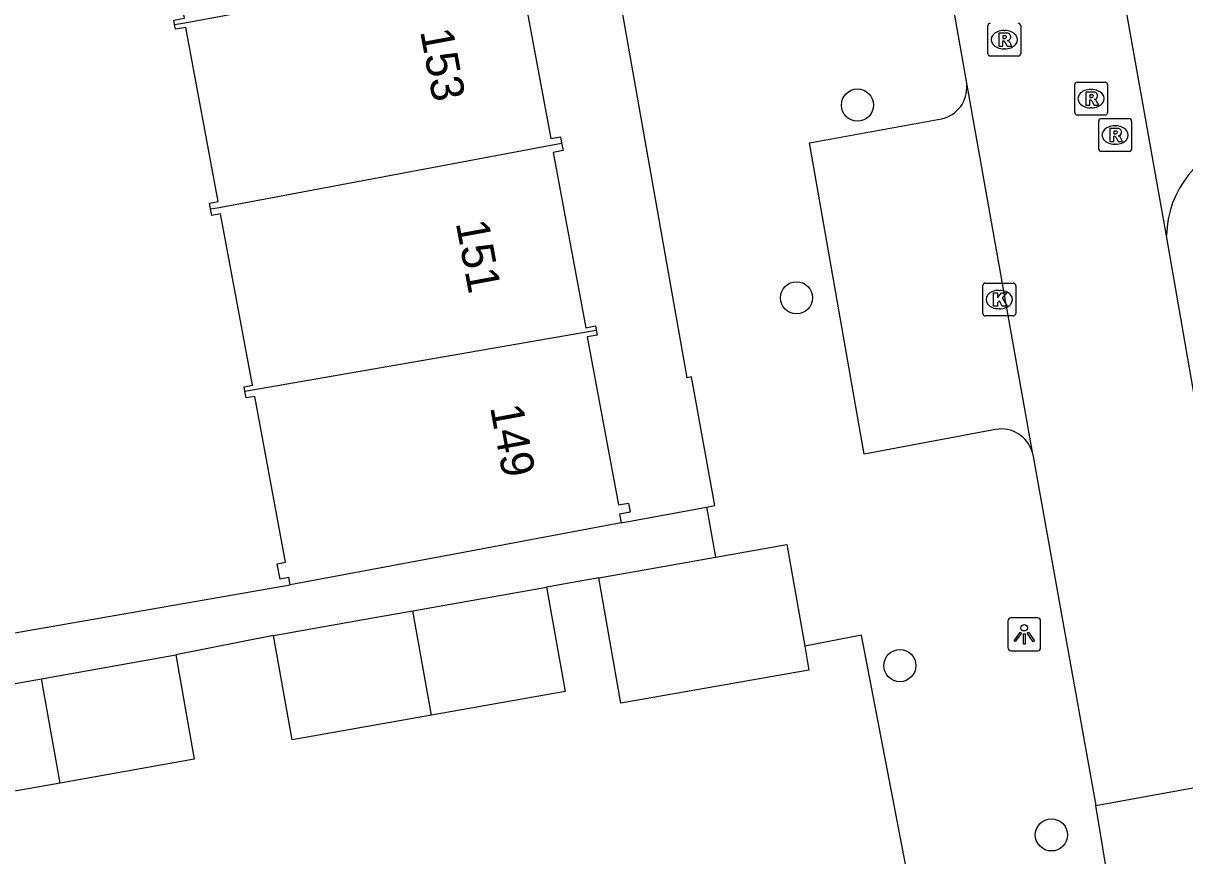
# Model space of a CAD drawing. Extents: x 157793 to 159380, y 380882 to 382313.
# Drawn here: x 158564.19 to 158599.55, y 381523.31 to 381548.65 of the extents above; entities that cross this region are included whole.
import ezdxf

# ---------------------------------------------------------------- set-up
doc = ezdxf.new("R2010")
doc.units = 0
for name, color, linetype in [('IMGEO_Boom', 7, 'Continuous'), ('IMGEO_Kolk', 7, 'Continuous'), ('IMGEO_Lichtpunt', 7, 'Continuous'), ('IMGEO_Pand', 7, 'Continuous'), ('IMGEO_Pand_nummerreeks', 7, 'Continuous'), ('IMGEO_Rijbaan_lokaal_open', 7, 'Continuous'), ('IMGEO_Rioolput', 7, 'Continuous'), ('IMGEO_Voetpad_open', 7, 'Continuous')]:
    doc.layers.add(name, color=color, linetype=linetype)

msp = doc.modelspace()

# ---------------------------------------------------------------- linework, layer by layer
at = {"layer": 'IMGEO_Boom'}
for centre in [(158589.587, 381546.157), (158587.733, 381540.291), (158590.881, 381529.096), (158595.491, 381523.943)]:
    msp.add_circle(centre, 0.489, dxfattribs=at)
at = {"layer": 'IMGEO_Kolk'}
for p, q in [((158593.479, 381540.737), (158594.331, 381540.737)), ((158593.404, 381539.811), (158593.404, 381540.663)), ((158593.892, 381540.517), (158593.917, 381540.517)), ((158594.405, 381540.663), (158594.405, 381539.811)), ((158594.331, 381539.737), (158593.479, 381539.737)), ((158593.915, 381539.957), (158593.89, 381539.957))]:
    msp.add_line(p, q, dxfattribs=at)
for points in [[(158593.479, 381540.737), (158594.331, 381540.737)], [(158593.404, 381539.811), (158593.404, 381540.663)], [(158593.725, 381540.437), (158593.848, 381540.437), (158593.848, 381540.286), (158593.978, 381540.437), (158594.142, 381540.437), (158593.996, 381540.286), (158594.149, 381540.037), (158593.997, 381540.037), (158593.912, 381540.201), (158593.848, 381540.134), (158593.848, 381540.037), (158593.725, 381540.037), (158593.725, 381540.437)], [(158594.405, 381540.663), (158594.405, 381539.811)], [(158594.331, 381539.737), (158593.479, 381539.737)]]:
    msp.add_lwpolyline(points, dxfattribs=at)
for centre, start, end in [((158593.481, 381540.661), 91.552, 178.448), ((158593.481, 381540.661), 91.552, 178.448), ((158594.329, 381540.661), 1.552, 88.448), ((158594.329, 381540.661), 1.552, 88.448), ((158593.481, 381539.813), 181.552, 268.448), ((158593.481, 381539.813), 181.552, 268.448), ((158594.329, 381539.813), 271.552, 358.448), ((158594.329, 381539.813), 271.552, 358.448)]:
    msp.add_arc(centre, 0.0765, start, end, dxfattribs=at)
for centre, major_axis, ratio, start_param, end_param in [((158593.891, 381540.237), (-0.387, 0.002), 0.722429, 4.712389, 7.853982), ((158593.916, 381540.237), (-0.39, 0.002), 0.717154, 1.570796, 4.712389)]:
    msp.add_ellipse(centre, major_axis=major_axis, ratio=ratio, start_param=start_param, end_param=end_param, dxfattribs=at)
at = {"layer": 'IMGEO_Lichtpunt'}
for p, q in [((158594.167, 381530.451), (158594.167, 381529.644)), ((158594.167, 381530.451), (158594.167, 381529.644)), ((158595.069, 381530.546), (158594.261, 381530.546)), ((158595.069, 381530.546), (158594.261, 381530.546)), ((158595.163, 381529.644), (158595.163, 381530.451)), ((158595.163, 381529.644), (158595.163, 381530.451)), ((158594.261, 381529.55), (158595.069, 381529.55)), ((158594.261, 381529.55), (158595.069, 381529.55))]:
    msp.add_line(p, q, dxfattribs=at)
for points in [[(158594.541, 381530.115), (158594.58, 381530.087), (158594.392, 381529.825), (158594.354, 381529.852), (158594.541, 381530.115)], [(158594.753, 381530.087), (158594.791, 381530.114), (158594.978, 381529.852), (158594.939, 381529.824), (158594.753, 381530.087)], [(158594.643, 381530.067), (158594.69, 381530.067), (158594.69, 381529.745), (158594.643, 381529.745), (158594.643, 381530.067)]]:
    msp.add_lwpolyline(points, dxfattribs=at)
msp.add_circle((158594.666, 381530.249), 0.0994, dxfattribs=at)
for centre, start, end in [((158594.261, 381530.451), 90, 180), ((158594.261, 381530.451), 90, 180), ((158595.069, 381530.451), 0, 90), ((158595.069, 381530.451), 0, 90), ((158594.261, 381529.644), 180, 270), ((158594.261, 381529.644), 180, 270), ((158595.069, 381529.644), 270, 0), ((158595.069, 381529.644), 270, 360)]:
    msp.add_arc(centre, 0.0946, start, end, dxfattribs=at)
at = {"layer": 'IMGEO_Pand'}
for points in [[(158568.798, 381548.609), (158568.774, 381548.738), (158569.102, 381548.799), (158568.112, 381554.104), (158567.807, 381554.048), (158567.772, 381554.234)], [(158568.798, 381548.609), (158569.114, 381548.66), (158579.59, 381550.604)], [(158579.59, 381550.604), (158579.622, 381550.433), (158579.278, 381550.369), (158580.255, 381545.137), (158580.546, 381545.191), (158580.583, 381544.992)], [(158569.898, 381542.995), (158569.865, 381543.172), (158570.127, 381543.221), (158569.138, 381548.52), (158568.825, 381548.462), (158568.798, 381548.609)], [(158569.898, 381542.995), (158570.157, 381543.038), (158580.583, 381544.992)], [(158580.583, 381544.992), (158580.625, 381544.77), (158580.328, 381544.715), (158581.324, 381539.379), (158581.614, 381539.433), (158581.638, 381539.307)], [(158570.942, 381537.445), (158570.917, 381537.581), (158571.176, 381537.629), (158570.202, 381542.842), (158569.936, 381542.792), (158569.898, 381542.995)], [(158570.942, 381537.445), (158581.638, 381539.307)], [(158581.638, 381539.307), (158581.666, 381539.155), (158581.36, 381539.098), (158582.315, 381533.985), (158582.616, 381534.041), (158582.667, 381533.768), (158582.344, 381533.708), (158582.394, 381533.438)], [(158572.316, 381531.557), (158572.276, 381531.773), (158572.011, 381531.724), (158571.923, 381532.195), (158572.181, 381532.243), (158571.239, 381537.289), (158570.98, 381537.241), (158570.942, 381537.445)], [(158582.394, 381533.438), (158577.479, 381532.521), (158572.316, 381531.557)], [(158585.266, 381532.399), (158587.436, 381532.783), (158587.983, 381529.689)], [(158581.715, 381531.771), (158583.268, 381532.046), (158585.266, 381532.399)], [(158587.983, 381529.689), (158588.112, 381528.962), (158582.39, 381527.951), (158581.715, 381531.771)], [(158576.056, 381530.763), (158580.127, 381531.483)], [(158580.127, 381531.483), (158580.688, 381528.307), (158576.618, 381527.588)], [(158571.816, 381530.014), (158574.775, 381530.537), (158576.056, 381530.763)], [(158576.618, 381527.588), (158576.056, 381530.763)], [(158576.618, 381527.588), (158572.377, 381526.838), (158571.816, 381530.014)], [(158564.746, 381528.696), (158568.84, 381529.42)], [(158568.84, 381529.42), (158569.401, 381526.244), (158565.315, 381525.522)], [(158560.529, 381527.951), (158563.488, 381528.474), (158564.746, 381528.696)], [(158565.315, 381525.522), (158564.746, 381528.696)], [(158565.315, 381525.522), (158561.09, 381524.775), (158560.529, 381527.951)]]:
    msp.add_lwpolyline(points, dxfattribs=at)
at = {"layer": 'IMGEO_Rijbaan_lokaal_open'}
for points in [[(158591.913, 381552.461), (158592.915, 381546.766)], [(158599, 381542.181), (158597.279, 381551.793)], [(158592.915, 381546.766), (158594.909, 381535.594)], [(158601.916, 381525.764), (158601.852, 381526.043), (158600.453, 381533.892), (158599.871, 381537.162), (158599, 381542.181)], [(158594.909, 381535.594), (158594.941, 381535.456), (158595.823, 381530.537), (158596.845, 381524.843)], [(158596.845, 381524.843), (158601.916, 381525.764)], [(158597.266, 381522.265), (158596.845, 381524.843)]]:
    msp.add_lwpolyline(points, dxfattribs=at)
msp.add_arc((158601.946, 381542.16), 2.946, 101.6528, 179.5834, dxfattribs=at)
at = {"layer": 'IMGEO_Rioolput'}
for p, q in [((158593.557, 381547.72), (158593.557, 381548.572)), ((158594.558, 381548.572), (158594.558, 381547.72)), ((158594.045, 381548.426), (158594.07, 381548.426)), ((158594.068, 381547.866), (158594.043, 381547.866)), ((158594.484, 381547.646), (158593.632, 381547.646)), ((158596.201, 381545.927), (158596.201, 381546.779)), ((158596.276, 381546.853), (158597.128, 381546.853)), ((158597.202, 381546.779), (158597.202, 381545.927)), ((158596.689, 381546.633), (158596.714, 381546.633)), ((158596.712, 381546.073), (158596.687, 381546.073)), ((158597.128, 381545.853), (158596.276, 381545.853)), ((158596.931, 381544.818), (158596.931, 381545.67)), ((158597.006, 381545.744), (158597.858, 381545.744)), ((158597.932, 381545.67), (158597.932, 381544.818)), ((158597.419, 381545.524), (158597.444, 381545.524)), ((158597.442, 381544.964), (158597.417, 381544.964)), ((158597.858, 381544.744), (158597.006, 381544.744))]:
    msp.add_line(p, q, dxfattribs=at)
for points in [[(158593.557, 381547.72), (158593.557, 381548.572)], [(158594.558, 381548.572), (158594.558, 381547.72)], [(158594.146, 381548.344), (158593.894, 381548.346), (158593.894, 381547.946)], [(158594.072, 381548.265), (158594.018, 381548.265), (158594.018, 381548.184)], [(158594.018, 381548.184), (158594.07, 381548.184)], [(158593.894, 381547.946), (158594.018, 381547.946), (158594.018, 381548.108), (158594.029, 381548.108)], [(158594.076, 381548.079), (158594.147, 381547.946), (158594.287, 381547.946), (158594.222, 381548.072)], [(158594.484, 381547.646), (158593.632, 381547.646)], [(158596.201, 381545.927), (158596.201, 381546.779)], [(158596.276, 381546.853), (158597.128, 381546.853)], [(158597.202, 381546.779), (158597.202, 381545.927)], [(158596.79, 381546.551), (158596.538, 381546.553), (158596.538, 381546.153)], [(158596.716, 381546.472), (158596.662, 381546.472), (158596.662, 381546.391)], [(158596.662, 381546.391), (158596.714, 381546.391)], [(158596.538, 381546.153), (158596.662, 381546.153), (158596.662, 381546.315), (158596.673, 381546.315)], [(158596.72, 381546.286), (158596.791, 381546.153), (158596.931, 381546.153), (158596.866, 381546.279)], [(158597.128, 381545.853), (158596.276, 381545.853)], [(158596.931, 381544.818), (158596.931, 381545.67)], [(158597.006, 381545.744), (158597.858, 381545.744)], [(158597.932, 381545.67), (158597.932, 381544.818)], [(158597.52, 381545.442), (158597.268, 381545.444), (158597.268, 381545.044)], [(158597.446, 381545.363), (158597.392, 381545.363), (158597.392, 381545.282)], [(158597.268, 381545.044), (158597.392, 381545.044), (158597.392, 381545.206), (158597.403, 381545.206)], [(158597.392, 381545.282), (158597.444, 381545.282)], [(158597.45, 381545.177), (158597.521, 381545.044), (158597.661, 381545.044), (158597.596, 381545.17)], [(158597.858, 381544.744), (158597.006, 381544.744)]]:
    msp.add_lwpolyline(points, dxfattribs=at)
for centre, radius, start, end in [((158593.634, 381548.57), 0.0765, 91.552, 178.448), ((158593.634, 381548.57), 0.0765, 91.552, 178.448), ((158594.482, 381548.57), 0.0765, 1.552, 88.448), ((158594.482, 381548.57), 0.0765, 1.552, 88.448), ((158594.054, 381548.373), 0.19, 274.7715, 282.9687), ((158594.078, 381548.169), 0.0964, 77.0061, 93.1865), ((158594.092, 381548.226), 0.0378, 276.6634, 79.6772), ((158594.145, 381548.234), 0.109, 350.3612, 89.416), ((158594.143, 381548.234), 0.112, 277.5842, 350.9817), ((158594.127, 381548.019), 0.108, 29.5134, 73.7905), ((158594.028, 381548.055), 0.0533, 26.0293, 88.6989), ((158593.634, 381547.722), 0.0765, 181.552, 268.448), ((158593.634, 381547.722), 0.0765, 181.552, 268.448), ((158594.482, 381547.722), 0.0765, 271.552, 358.448), ((158594.482, 381547.722), 0.0765, 271.552, 358.448), ((158596.278, 381546.777), 0.0765, 91.552, 178.448), ((158596.278, 381546.777), 0.0765, 91.552, 178.448), ((158597.126, 381546.777), 0.0765, 1.552, 88.448), ((158597.126, 381546.777), 0.0765, 1.552, 88.448), ((158596.698, 381546.58), 0.19, 274.7715, 282.9687), ((158596.722, 381546.376), 0.0964, 77.0061, 93.1865), ((158596.736, 381546.433), 0.0378, 276.6634, 79.6772), ((158596.789, 381546.441), 0.109, 350.3612, 89.416), ((158596.787, 381546.441), 0.112, 277.5842, 350.9817), ((158596.672, 381546.262), 0.0533, 26.0293, 88.6989), ((158596.771, 381546.226), 0.108, 29.5134, 73.7905), ((158596.278, 381545.929), 0.0765, 181.552, 268.448), ((158596.278, 381545.929), 0.0765, 181.552, 268.448), ((158597.008, 381545.668), 0.0765, 91.552, 178.448), ((158597.008, 381545.668), 0.0765, 91.552, 178.448), ((158597.126, 381545.929), 0.0765, 271.552, 358.448), ((158597.126, 381545.929), 0.0765, 271.552, 358.448), ((158597.856, 381545.668), 0.0765, 1.552, 88.448), ((158597.856, 381545.668), 0.0765, 1.552, 88.448), ((158597.452, 381545.267), 0.0964, 77.0061, 93.1865), ((158597.466, 381545.324), 0.0378, 276.6634, 79.6772), ((158597.519, 381545.332), 0.109, 350.3612, 89.416), ((158597.517, 381545.332), 0.112, 277.5842, 350.9817), ((158597.402, 381545.153), 0.0533, 26.0293, 88.6989), ((158597.428, 381545.471), 0.19, 274.7715, 282.9687), ((158597.501, 381545.117), 0.108, 29.5134, 73.7905), ((158597.008, 381544.82), 0.0765, 181.552, 268.448), ((158597.008, 381544.82), 0.0765, 181.552, 268.448), ((158597.856, 381544.82), 0.0765, 271.552, 358.448), ((158597.856, 381544.82), 0.0765, 271.552, 358.448)]:
    msp.add_arc(centre, radius, start, end, dxfattribs=at)
for centre, major_axis, ratio, start_param, end_param in [((158594.044, 381548.146), (-0.387, 0.002), 0.722429, 4.712389, 7.853982), ((158594.069, 381548.146), (-0.39, 0.002), 0.717154, 1.570796, 4.712389), ((158596.688, 381546.353), (-0.387, 0.002), 0.722429, 4.712389, 7.853982), ((158596.713, 381546.353), (-0.39, 0.002), 0.717154, 1.570796, 4.712389), ((158597.418, 381545.244), (-0.387, 0.002), 0.722429, 4.712389, 7.853982), ((158597.443, 381545.244), (-0.39, 0.002), 0.717154, 1.570796, 4.712389)]:
    msp.add_ellipse(centre, major_axis=major_axis, ratio=ratio, start_param=start_param, end_param=end_param, dxfattribs=at)
at = {"layer": 'IMGEO_Voetpad_open'}
for points in [[(158584.991, 381533.923), (158585.249, 381533.971), (158584.538, 381537.884), (158584.4, 381537.858), (158578.997, 381568.419), (158578.925, 381568.395), (158578.866, 381568.541), (158578.703, 381568.541), (158577.488, 381567.965)], [(158593.795, 381536.283), (158589.788, 381535.535), (158588.127, 381545.009), (158592.142, 381545.737)], [(158582.394, 381533.438), (158584.991, 381533.923)], [(158584.991, 381533.923), (158585.034, 381533.708), (158585.266, 381532.399)], [(158559.765, 381531.156), (158560.089, 381529.418), (158563.227, 381529.967), (158572.316, 381531.557)], [(158581.715, 381531.771), (158580.127, 381531.483)], [(158571.816, 381530.014), (158568.84, 381529.42)], [(158590.549, 381515.949), (158592.347, 381516.295), (158589.709, 381530.021), (158587.983, 381529.689)]]:
    msp.add_lwpolyline(points, dxfattribs=at)
for centre, radius, start, end in [((158591.944, 381546.691), 0.974, 281.7259, 4.4453), ((158593.967, 381535.316), 0.982, 16.4532, 100.0739)]:
    msp.add_arc(centre, radius, start, end, dxfattribs=at)

# ---------------------------------------------------------------- texts
at = {"layer": 'IMGEO_Pand_nummerreeks'}
for s, rotation, p in [('153', 280.5422, (158576.271, 381548.404)), ('151', 280.5421, (158577.357, 381542.572)), ('149', 280.5421, (158578.401, 381536.964))]:
    msp.add_text(s, height=1, rotation=rotation, dxfattribs=at).set_placement(p)

doc.saveas('drawing.dxf')
